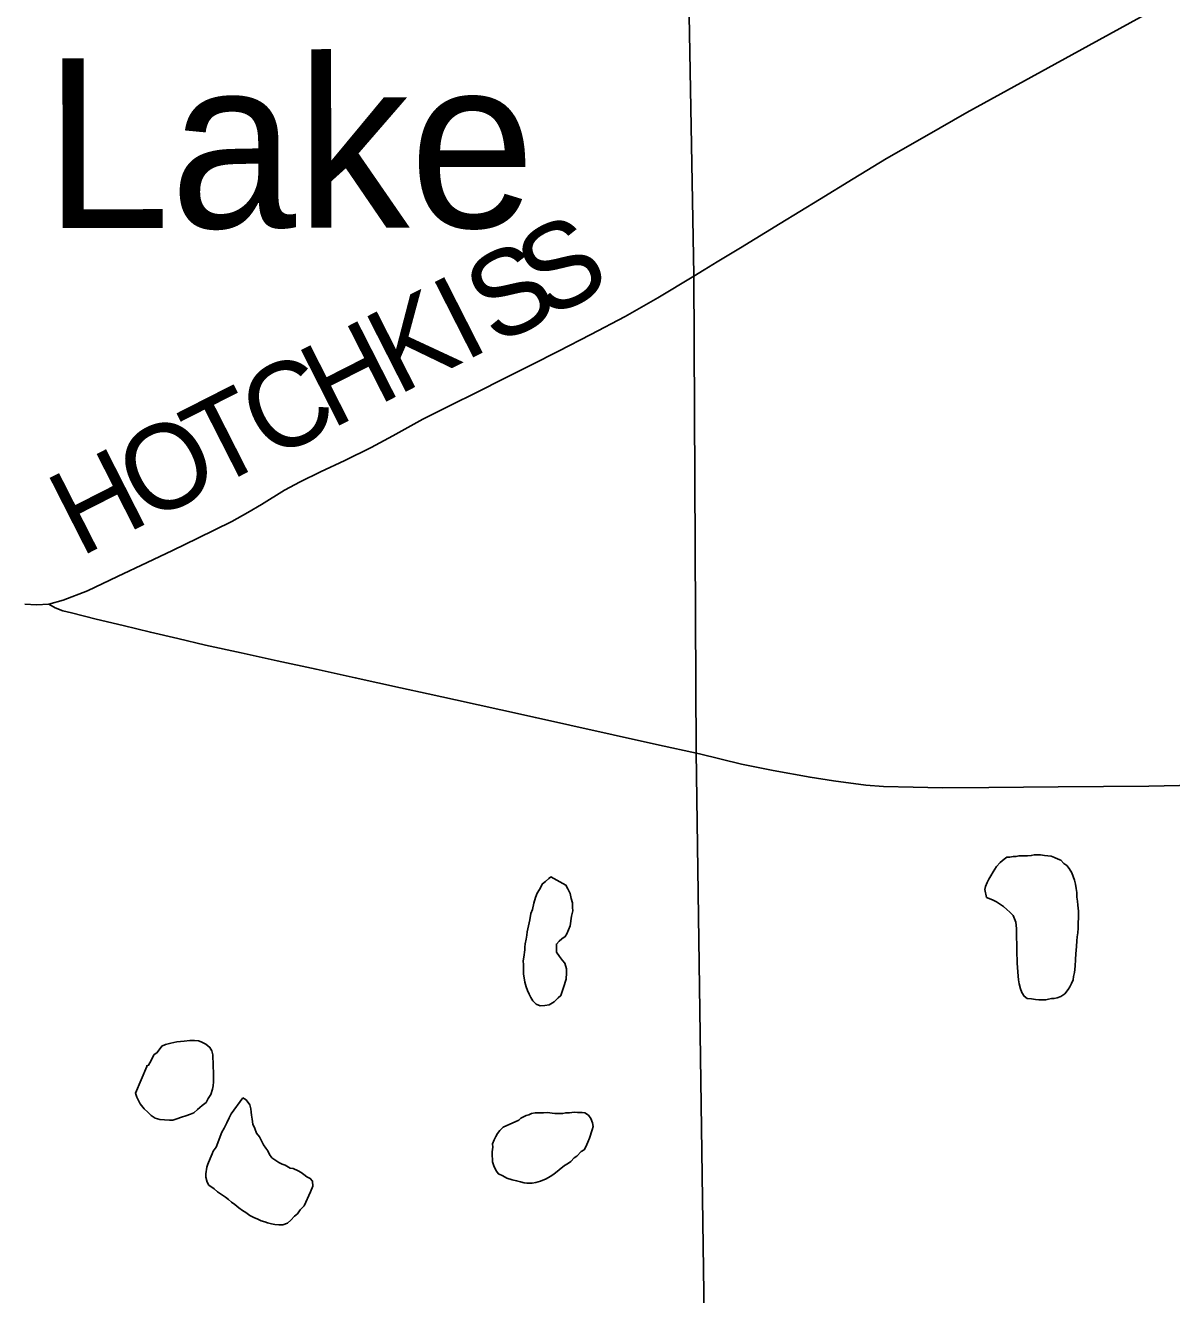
# Model space of a CAD drawing. Extents: x 103424 to 290657, y 38711 to 110967.
# Drawn here: x 214250.451 to 214250.8355, y 40209.1743 to 40209.5999 of the extents above; entities that cross this region are included whole.
import ezdxf

# ---------------------------------------------------------------- set-up
doc = ezdxf.new("R2010")
doc.units = 0
for name, color, linetype in [('GM_X_Corporation', 7, 'Continuous'), ('GM_X_Minor_Lake', 7, 'Continuous'), ('GM_X_Minor_Lake_Text', 7, 'Continuous'), ('GM_X_Township_Road', 7, 'Continuous'), ('GM_X_Township_Road_Text', 7, 'Continuous')]:
    doc.layers.add(name, color=color, linetype=linetype)

msp = doc.modelspace()

# ---------------------------------------------------------------- linework, layer by layer
at = {"layer": 'GM_X_Corporation'}
for points in [[(214250.6509, 40211.22864), (214250.66191, 40210.37376), (214250.66761, 40209.93905), (214250.67524, 40209.51623), (214250.67595, 40209.3563), (214250.68114, 40208.9936), (214250.6822, 40208.92409), (214250.68321, 40208.87004), (214250.68423, 40208.81599), (214250.50285, 40208.81053), (214250.5017, 40208.8105), (214250.18063, 40208.80297), (214249.1929, 40208.78706), (214248.88259, 40208.7802), (214248.57076, 40208.77338), (214248.0881, 40208.75947)], [(214251.37809, 40208.8332), (214250.68423, 40208.81599), (214250.68321, 40208.87004), (214250.6822, 40208.92409), (214250.68114, 40208.9936), (214250.67595, 40209.3563), (214250.67524, 40209.51623), (214250.66761, 40209.93905), (214250.66191, 40210.37376), (214250.6509, 40211.22864)]]:
    msp.add_lwpolyline(points, dxfattribs=at)
at = {"layer": 'GM_X_Minor_Lake'}
for points in [[(214250.80324, 40209.2867), (214250.80339, 40209.2886), (214250.80353, 40209.29108), (214250.80368, 40209.29298), (214250.80384, 40209.29431), (214250.804, 40209.29565), (214250.80416, 40209.29717), (214250.80412, 40209.29907), (214250.80428, 40209.30059), (214250.80423, 40209.30287), (214250.80399, 40209.30496), (214250.80397, 40209.30628), (214250.80375, 40209.30761), (214250.80371, 40209.30913), (214250.80349, 40209.31045), (214250.80327, 40209.31197), (214250.80286, 40209.31329), (214250.80205, 40209.31574), (214250.80107, 40209.31724), (214250.80029, 40209.31817), (214250.79932, 40209.31891), (214250.79835, 40209.32003), (214250.79739, 40209.32039), (214250.79623, 40209.32094), (214250.79508, 40209.32129), (214250.79394, 40209.32146), (214250.7928, 40209.32162), (214250.79146, 40209.32178), (214250.79032, 40209.32176), (214250.78937, 40209.32174), (214250.78842, 40209.32153), (214250.78709, 40209.3215), (214250.78614, 40209.32148), (214250.78424, 40209.32143), (214250.78329, 40209.32122), (214250.78234, 40209.3212), (214250.78121, 40209.32099), (214250.78026, 40209.32097), (214250.77932, 40209.32038), (214250.77801, 40209.31921), (214250.77671, 40209.31785), (214250.77561, 40209.31612), (214250.77487, 40209.31477), (214250.77414, 40209.31362), (214250.77359, 40209.31246), (214250.77305, 40209.31112), (214250.77288, 40209.31017), (214250.77344, 40209.3075)], [(214250.77344, 40209.3075), (214250.77428, 40209.30716), (214250.77562, 40209.30662), (214250.77677, 40209.30607), (214250.77774, 40209.30533), (214250.77909, 40209.30441), (214250.78025, 40209.30349), (214250.78122, 40209.30256), (214250.78239, 40209.30144), (214250.78279, 40209.30031), (214250.78319, 40209.29918), (214250.78343, 40209.2971), (214250.78345, 40209.29596), (214250.78348, 40209.29482), (214250.78351, 40209.29349), (214250.78353, 40209.29235), (214250.78356, 40209.29102), (214250.78359, 40209.28969), (214250.78362, 40209.28836), (214250.78365, 40209.28684), (214250.78368, 40209.28551), (214250.78396, 40209.28115), (214250.78418, 40209.27983), (214250.7844, 40209.2785), (214250.78481, 40209.2768), (214250.78522, 40209.27567), (214250.78601, 40209.27436), (214250.78698, 40209.27362), (214250.7885, 40209.27346), (214250.78984, 40209.2733), (214250.79098, 40209.27313), (214250.79212, 40209.27316), (214250.79326, 40209.27318), (214250.79421, 40209.27339), (214250.79515, 40209.2736), (214250.79611, 40209.27362), (214250.79705, 40209.27384), (214250.79837, 40209.27425), (214250.79969, 40209.27522), (214250.8008, 40209.27658), (214250.80135, 40209.27754), (214250.80189, 40209.27869), (214250.80244, 40209.27984), (214250.8026, 40209.28099), (214250.80296, 40209.28232), (214250.8031, 40209.28442), (214250.80324, 40209.2867), (214250.80339, 40209.2886), (214250.80353, 40209.29108), (214250.80368, 40209.29298), (214250.80384, 40209.29431), (214250.804, 40209.29565), (214250.80416, 40209.29717), (214250.80412, 40209.29907), (214250.80428, 40209.30059), (214250.80423, 40209.30287), (214250.80399, 40209.30496), (214250.80397, 40209.30628), (214250.80375, 40209.30761), (214250.80371, 40209.30913), (214250.80349, 40209.31045), (214250.80327, 40209.31197), (214250.80286, 40209.31329), (214250.80205, 40209.31574), (214250.80107, 40209.31724), (214250.80029, 40209.31817), (214250.79932, 40209.31891), (214250.79835, 40209.32003), (214250.79739, 40209.32039), (214250.79623, 40209.32094), (214250.79508, 40209.32129), (214250.79394, 40209.32146), (214250.7928, 40209.32162), (214250.79146, 40209.32178), (214250.79032, 40209.32176), (214250.78937, 40209.32174), (214250.78842, 40209.32153), (214250.78709, 40209.3215), (214250.78614, 40209.32148), (214250.78424, 40209.32143), (214250.78329, 40209.32122), (214250.78234, 40209.3212), (214250.78121, 40209.32099), (214250.78026, 40209.32097), (214250.77932, 40209.32038), (214250.77801, 40209.31921), (214250.77671, 40209.31785), (214250.77561, 40209.31612), (214250.77487, 40209.31477), (214250.77414, 40209.31362), (214250.77359, 40209.31246), (214250.77305, 40209.31112), (214250.77288, 40209.31017), (214250.77344, 40209.3075)], [(214250.62728, 40209.31441), (214250.62654, 40209.31382), (214250.62542, 40209.31285), (214250.62448, 40209.31207), (214250.62338, 40209.31015), (214250.62265, 40209.30899), (214250.62211, 40209.30746), (214250.62158, 40209.30555), (214250.62105, 40209.30345), (214250.62051, 40209.3021), (214250.62017, 40209.30001), (214250.61931, 40209.296), (214250.61914, 40209.29485), (214250.61898, 40209.29352), (214250.61863, 40209.29199), (214250.61847, 40209.29085), (214250.61849, 40209.2899), (214250.61816, 40209.28742), (214250.618, 40209.28628), (214250.61802, 40209.28495), (214250.61805, 40209.28362), (214250.61807, 40209.28267), (214250.61809, 40209.28172), (214250.61831, 40209.28059), (214250.61853, 40209.27907), (214250.61894, 40209.27756), (214250.61935, 40209.27624), (214250.61995, 40209.27511), (214250.62054, 40209.27399), (214250.62114, 40209.27286), (214250.6223, 40209.27174)], [(214250.62728, 40209.31441), (214250.62654, 40209.31382), (214250.62542, 40209.31285), (214250.62448, 40209.31207), (214250.62338, 40209.31015), (214250.62265, 40209.30899), (214250.62211, 40209.30746), (214250.62158, 40209.30555), (214250.62105, 40209.30345), (214250.62051, 40209.3021), (214250.62017, 40209.30001), (214250.61931, 40209.296), (214250.61914, 40209.29485), (214250.61898, 40209.29352), (214250.61863, 40209.29199), (214250.61847, 40209.29085), (214250.61849, 40209.2899), (214250.61816, 40209.28742), (214250.618, 40209.28628), (214250.61802, 40209.28495), (214250.61805, 40209.28362), (214250.61807, 40209.28267), (214250.61809, 40209.28172), (214250.61831, 40209.28059), (214250.61853, 40209.27907), (214250.61894, 40209.27756), (214250.61935, 40209.27624), (214250.61995, 40209.27511), (214250.62054, 40209.27399), (214250.62114, 40209.27286), (214250.6223, 40209.27174), (214250.62364, 40209.2712), (214250.62517, 40209.27124), (214250.62668, 40209.27146), (214250.62837, 40209.27245), (214250.62967, 40209.27381), (214250.63061, 40209.27459), (214250.6315, 40209.27726), (214250.63239, 40209.28013), (214250.63254, 40209.28223), (214250.63251, 40209.28356), (214250.6319, 40209.28544), (214250.63112, 40209.28638), (214250.63014, 40209.28768), (214250.62916, 40209.28918), (214250.62913, 40209.29051), (214250.6291, 40209.29184), (214250.63003, 40209.29281), (214250.63096, 40209.29359), (214250.63209, 40209.29438), (214250.63264, 40209.29534), (214250.63372, 40209.29802), (214250.63422, 40209.30126), (214250.63457, 40209.30298), (214250.63454, 40209.30412), (214250.63451, 40209.30564), (214250.6341, 40209.30715), (214250.63368, 40209.30885), (214250.63289, 40209.31035), (214250.63229, 40209.31167), (214250.62728, 40209.31441)], [(214250.6223, 40209.27174), (214250.62364, 40209.2712), (214250.62517, 40209.27124), (214250.62668, 40209.27146), (214250.62837, 40209.27245), (214250.62967, 40209.27381), (214250.63061, 40209.27459), (214250.6315, 40209.27726), (214250.63239, 40209.28013), (214250.63254, 40209.28223), (214250.63251, 40209.28356), (214250.6319, 40209.28544), (214250.63112, 40209.28638), (214250.63014, 40209.28768), (214250.62916, 40209.28918), (214250.62913, 40209.29051), (214250.6291, 40209.29184), (214250.63003, 40209.29281), (214250.63096, 40209.29359), (214250.63209, 40209.29438), (214250.63264, 40209.29534), (214250.63372, 40209.29802), (214250.63422, 40209.30126), (214250.63457, 40209.30298), (214250.63454, 40209.30412), (214250.63451, 40209.30564), (214250.6341, 40209.30715), (214250.63368, 40209.30885), (214250.63289, 40209.31035), (214250.63229, 40209.31167), (214250.62728, 40209.31441)], [(214250.77344, 40209.3075), (214250.77428, 40209.30716), (214250.77562, 40209.30662), (214250.77677, 40209.30607), (214250.77774, 40209.30533), (214250.77909, 40209.30441), (214250.78025, 40209.30349), (214250.78122, 40209.30256), (214250.78239, 40209.30144), (214250.78279, 40209.30031), (214250.78319, 40209.29918), (214250.78343, 40209.2971), (214250.78345, 40209.29596), (214250.78348, 40209.29482), (214250.78351, 40209.29349), (214250.78353, 40209.29235), (214250.78356, 40209.29102), (214250.78359, 40209.28969), (214250.78362, 40209.28836), (214250.78365, 40209.28684), (214250.78368, 40209.28551), (214250.78396, 40209.28115), (214250.78418, 40209.27983), (214250.7844, 40209.2785), (214250.78481, 40209.2768), (214250.78522, 40209.27567), (214250.78601, 40209.27436), (214250.78698, 40209.27362), (214250.7885, 40209.27346), (214250.78984, 40209.2733), (214250.79098, 40209.27313), (214250.79212, 40209.27316), (214250.79326, 40209.27318), (214250.79421, 40209.27339), (214250.79515, 40209.2736), (214250.79611, 40209.27362), (214250.79705, 40209.27384), (214250.79837, 40209.27425), (214250.79969, 40209.27522), (214250.8008, 40209.27658), (214250.80135, 40209.27754), (214250.80189, 40209.27869), (214250.80244, 40209.27984), (214250.8026, 40209.28099), (214250.80296, 40209.28232), (214250.8031, 40209.28442), (214250.80324, 40209.2867)], [(214250.4917, 40209.25085), (214250.4879, 40209.24184), (214250.48831, 40209.24052), (214250.4889, 40209.23939), (214250.4895, 40209.23827), (214250.49086, 40209.23659), (214250.49203, 40209.23547), (214250.49319, 40209.23436), (214250.49454, 40209.23344), (214250.49607, 40209.23309), (214250.4976, 40209.23293), (214250.49931, 40209.23278), (214250.50045, 40209.23281), (214250.50178, 40209.23321), (214250.50329, 40209.23382), (214250.5048, 40209.23423), (214250.50631, 40209.23483), (214250.50744, 40209.23524), (214250.50875, 40209.23641), (214250.51024, 40209.23777), (214250.51155, 40209.23875), (214250.51228, 40209.24009), (214250.5132, 40209.24144), (214250.51374, 40209.24316), (214250.5139, 40209.24431), (214250.51406, 40209.24564), (214250.51403, 40209.24735), (214250.51392, 40209.25229), (214250.51389, 40209.25362), (214250.51387, 40209.25476), (214250.51346, 40209.25608), (214250.51287, 40209.25721), (214250.51151, 40209.25832), (214250.50997, 40209.25904), (214250.50901, 40209.2594), (214250.50768, 40209.25956), (214250.50616, 40209.25953), (214250.50426, 40209.2593), (214250.50179, 40209.25905), (214250.49971, 40209.25863), (214250.49801, 40209.25821), (214250.49669, 40209.25761), (214250.49521, 40209.25549), (214250.49409, 40209.25471), (214250.49318, 40209.25279), (214250.49226, 40209.25125), (214250.49169, 40209.25104), (214250.4917, 40209.25085)], [(214250.51374, 40209.24316), (214250.5139, 40209.24431), (214250.51406, 40209.24564), (214250.51403, 40209.24735), (214250.51392, 40209.25229), (214250.51389, 40209.25362), (214250.51387, 40209.25476), (214250.51346, 40209.25608), (214250.51287, 40209.25721), (214250.51151, 40209.25832), (214250.50997, 40209.25904), (214250.50901, 40209.2594), (214250.50768, 40209.25956), (214250.50616, 40209.25953), (214250.50426, 40209.2593), (214250.50179, 40209.25905), (214250.49971, 40209.25863), (214250.49801, 40209.25821), (214250.49669, 40209.25761), (214250.49521, 40209.25549), (214250.49409, 40209.25471), (214250.49318, 40209.25279), (214250.49226, 40209.25125), (214250.49169, 40209.25104), (214250.4917, 40209.25085)], [(214250.4917, 40209.25085), (214250.4879, 40209.24184), (214250.48831, 40209.24052), (214250.4889, 40209.23939), (214250.4895, 40209.23827), (214250.49086, 40209.23659), (214250.49203, 40209.23547), (214250.49319, 40209.23436), (214250.49454, 40209.23344), (214250.49607, 40209.23309), (214250.4976, 40209.23293), (214250.49931, 40209.23278), (214250.50045, 40209.23281), (214250.50178, 40209.23321), (214250.50329, 40209.23382), (214250.5048, 40209.23423), (214250.50631, 40209.23483), (214250.50744, 40209.23524), (214250.50875, 40209.23641), (214250.51024, 40209.23777), (214250.51155, 40209.23875), (214250.51228, 40209.24009), (214250.5132, 40209.24144), (214250.51374, 40209.24316)], [(214250.52388, 40209.24035), (214250.52, 40209.23494), (214250.51927, 40209.2336), (214250.51854, 40209.23187), (214250.51763, 40209.23014), (214250.5169, 40209.22879), (214250.51491, 40209.22381), (214250.51399, 40209.22246), (214250.51363, 40209.2215), (214250.5129, 40209.21997), (214250.51218, 40209.21805), (214250.51182, 40209.21709), (214250.51149, 40209.21481), (214250.51151, 40209.21367), (214250.51193, 40209.21197), (214250.51252, 40209.21103), (214250.51426, 40209.20974), (214250.51542, 40209.20881), (214250.51677, 40209.20789), (214250.51813, 40209.20697), (214250.51909, 40209.20623), (214250.52006, 40209.2053), (214250.52122, 40209.20457), (214250.52258, 40209.20346), (214250.52374, 40209.20253), (214250.52489, 40209.2018), (214250.52624, 40209.20088), (214250.52759, 40209.20015), (214250.52893, 40209.19961), (214250.53009, 40209.19906), (214250.53124, 40209.19871), (214250.53219, 40209.19835), (214250.53353, 40209.198), (214250.53468, 40209.19783), (214250.53601, 40209.19767), (214250.53734, 40209.1977), (214250.53885, 40209.1983)], [(214250.52388, 40209.24035), (214250.52, 40209.23494), (214250.51927, 40209.2336), (214250.51854, 40209.23187), (214250.51763, 40209.23014), (214250.5169, 40209.22879), (214250.51491, 40209.22381), (214250.51399, 40209.22246), (214250.51363, 40209.2215), (214250.5129, 40209.21997), (214250.51218, 40209.21805), (214250.51182, 40209.21709), (214250.51149, 40209.21481), (214250.51151, 40209.21367), (214250.51193, 40209.21197), (214250.51252, 40209.21103), (214250.51426, 40209.20974), (214250.51542, 40209.20881), (214250.51677, 40209.20789), (214250.51813, 40209.20697), (214250.51909, 40209.20623), (214250.52006, 40209.2053), (214250.52122, 40209.20457), (214250.52258, 40209.20346), (214250.52374, 40209.20253), (214250.52489, 40209.2018), (214250.52624, 40209.20088), (214250.52759, 40209.20015), (214250.52893, 40209.19961), (214250.53009, 40209.19906), (214250.53124, 40209.19871), (214250.53219, 40209.19835), (214250.53353, 40209.198), (214250.53468, 40209.19783), (214250.53601, 40209.19767), (214250.53734, 40209.1977), (214250.53885, 40209.1983), (214250.53997, 40209.19928), (214250.54128, 40209.20064), (214250.54221, 40209.20142), (214250.54313, 40209.20277), (214250.54443, 40209.20412), (214250.54662, 40209.20873), (214250.54734, 40209.21065), (214250.5473, 40209.21236), (214250.54652, 40209.21329), (214250.54537, 40209.21384), (214250.5444, 40209.21457), (214250.54343, 40209.21531), (214250.54247, 40209.21586), (214250.54074, 40209.21658), (214250.53979, 40209.21675), (214250.53806, 40209.21767), (214250.5371, 40209.21802), (214250.53595, 40209.21857), (214250.53498, 40209.21931), (214250.53363, 40209.22023), (214250.53284, 40209.22135), (214250.53225, 40209.22248), (214250.53166, 40209.22342), (214250.53087, 40209.22454), (214250.53028, 40209.22567), (214250.52949, 40209.22717), (214250.52851, 40209.22848), (214250.5279, 40209.22998), (214250.5273, 40209.23149), (214250.52707, 40209.23319), (214250.52686, 40209.23452), (214250.52665, 40209.23547), (214250.52662, 40209.2366), (214250.52621, 40209.23793), (214250.52504, 40209.23961), (214250.52388, 40209.24035)], [(214250.53885, 40209.1983), (214250.53997, 40209.19928), (214250.54128, 40209.20064), (214250.54221, 40209.20142), (214250.54313, 40209.20277), (214250.54443, 40209.20412), (214250.54662, 40209.20873), (214250.54734, 40209.21065), (214250.5473, 40209.21236), (214250.54652, 40209.21329), (214250.54537, 40209.21384), (214250.5444, 40209.21457), (214250.54343, 40209.21531), (214250.54247, 40209.21586), (214250.54074, 40209.21658), (214250.53979, 40209.21675), (214250.53806, 40209.21767), (214250.5371, 40209.21802), (214250.53595, 40209.21857), (214250.53498, 40209.21931), (214250.53363, 40209.22023), (214250.53284, 40209.22135), (214250.53225, 40209.22248), (214250.53166, 40209.22342), (214250.53087, 40209.22454), (214250.53028, 40209.22567), (214250.52949, 40209.22717), (214250.52851, 40209.22848), (214250.5279, 40209.22998), (214250.5273, 40209.23149), (214250.52707, 40209.23319), (214250.52686, 40209.23452), (214250.52665, 40209.23547), (214250.52662, 40209.2366), (214250.52621, 40209.23793), (214250.52504, 40209.23961), (214250.52388, 40209.24035)], [(214250.61648, 40209.23286), (214250.6112, 40209.23047), (214250.61009, 40209.2293), (214250.60935, 40209.22834), (214250.60879, 40209.22737), (214250.60825, 40209.22622), (214250.60771, 40209.22488), (214250.60773, 40209.22374), (214250.60757, 40209.22222), (214250.6076, 40209.22089), (214250.60763, 40209.21975), (214250.60765, 40209.2188), (214250.60806, 40209.21748), (214250.60885, 40209.21579), (214250.60963, 40209.21485), (214250.61117, 40209.21413), (214250.61252, 40209.2134), (214250.61424, 40209.21286), (214250.61577, 40209.21252), (214250.61711, 40209.21217), (214250.61826, 40209.21181), (214250.61921, 40209.21164), (214250.62092, 40209.21168), (214250.62225, 40209.2119), (214250.62376, 40209.21231), (214250.62565, 40209.21311), (214250.62696, 40209.2139), (214250.62828, 40209.21469), (214250.63183, 40209.21762), (214250.63277, 40209.21821), (214250.63389, 40209.21899), (214250.63501, 40209.22015), (214250.63595, 40209.22075), (214250.63743, 40209.2223), (214250.63837, 40209.22289), (214250.63892, 40209.22385), (214250.63965, 40209.22539), (214250.64019, 40209.22673), (214250.64108, 40209.2296), (214250.64144, 40209.23074), (214250.64122, 40209.23188), (214250.64062, 40209.23339), (214250.63984, 40209.23451), (214250.63868, 40209.23524), (214250.63772, 40209.23541), (214250.6362, 40209.23538), (214250.63506, 40209.23555), (214250.63354, 40209.23532), (214250.63221, 40209.23529), (214250.63126, 40209.23508), (214250.62955, 40209.23505), (214250.6286, 40209.23502), (214250.62765, 40209.23519), (214250.62612, 40209.23535), (214250.62479, 40209.23532), (214250.62346, 40209.23529), (214250.62194, 40209.23526), (214250.6208, 40209.23504), (214250.61986, 40209.23464), (214250.61892, 40209.23443), (214250.61722, 40209.23345), (214250.61648, 40209.23286)], [(214250.61648, 40209.23286), (214250.6112, 40209.23047), (214250.61009, 40209.2293), (214250.60935, 40209.22834), (214250.60879, 40209.22737), (214250.60825, 40209.22622), (214250.60771, 40209.22488), (214250.60773, 40209.22374), (214250.60757, 40209.22222), (214250.6076, 40209.22089), (214250.60763, 40209.21975), (214250.60765, 40209.2188), (214250.60806, 40209.21748), (214250.60885, 40209.21579), (214250.60963, 40209.21485), (214250.61117, 40209.21413), (214250.61252, 40209.2134), (214250.61424, 40209.21286), (214250.61577, 40209.21252), (214250.61711, 40209.21217), (214250.61826, 40209.21181), (214250.61921, 40209.21164), (214250.62092, 40209.21168), (214250.62225, 40209.2119), (214250.62376, 40209.21231), (214250.62565, 40209.21311), (214250.62696, 40209.2139), (214250.62828, 40209.21469), (214250.63183, 40209.21762), (214250.63277, 40209.21821), (214250.63389, 40209.21899)], [(214250.63389, 40209.21899), (214250.63501, 40209.22015), (214250.63595, 40209.22075), (214250.63743, 40209.2223), (214250.63837, 40209.22289), (214250.63892, 40209.22385), (214250.63965, 40209.22539), (214250.64019, 40209.22673), (214250.64108, 40209.2296), (214250.64144, 40209.23074), (214250.64122, 40209.23188), (214250.64062, 40209.23339), (214250.63984, 40209.23451), (214250.63868, 40209.23524), (214250.63772, 40209.23541), (214250.6362, 40209.23538), (214250.63506, 40209.23555), (214250.63354, 40209.23532), (214250.63221, 40209.23529), (214250.63126, 40209.23508), (214250.62955, 40209.23505), (214250.6286, 40209.23502), (214250.62765, 40209.23519), (214250.62612, 40209.23535), (214250.62479, 40209.23532), (214250.62346, 40209.23529), (214250.62194, 40209.23526), (214250.6208, 40209.23504), (214250.61986, 40209.23464), (214250.61892, 40209.23443), (214250.61722, 40209.23345), (214250.61648, 40209.23286)]]:
    msp.add_lwpolyline(points, dxfattribs=at)
at = {"layer": 'GM_X_Township_Road'}
msp.add_line((214250.67518, 40209.51588), (214250.67867, 40209.51798), dxfattribs=at)
for points in [[(214250.67867, 40209.51798), (214250.68304, 40209.52061), (214250.69089, 40209.52535), (214250.70414, 40209.53346), (214250.71739, 40209.54157), (214250.72864, 40209.54845), (214250.73989, 40209.55534), (214250.75336, 40209.56305), (214250.76684, 40209.57077), (214250.78046, 40209.57823), (214250.79409, 40209.58569), (214250.80772, 40209.59315), (214250.81813, 40209.59885), (214250.82854, 40209.60455)], [(214250.45074, 40209.40585), (214250.45468, 40209.40563), (214250.45883, 40209.40589), (214250.46367, 40209.40724), (214250.47179, 40209.41036), (214250.48182, 40209.41507), (214250.49185, 40209.41979), (214250.50032, 40209.42386), (214250.50879, 40209.42794), (214250.52018, 40209.43353), (214250.52561, 40209.43659), (214250.53016, 40209.43927), (214250.53789, 40209.44402), (214250.54309, 40209.4469), (214250.54996, 40209.45024), (214250.55815, 40209.45397), (214250.567, 40209.45842), (214250.57427, 40209.46231), (214250.58433, 40209.46792), (214250.59343, 40209.47246), (214250.60251, 40209.47699), (214250.61159, 40209.48152), (214250.62072, 40209.48608), (214250.62985, 40209.49064), (214250.64062, 40209.49627), (214250.65214, 40209.50228), (214250.66316, 40209.50855), (214250.67518, 40209.51588)], [(214250.45883, 40209.40589), (214250.46095, 40209.40467), (214250.46357, 40209.40363), (214250.46643, 40209.40292), (214250.47471, 40209.40086), (214250.48381, 40209.39865), (214250.4929, 40209.39643), (214250.50215, 40209.39429), (214250.51139, 40209.39215), (214250.52339, 40209.38952), (214250.53539, 40209.38688), (214250.5485, 40209.38401), (214250.5616, 40209.38115), (214250.57677, 40209.37781), (214250.58604, 40209.37577), (214250.5953, 40209.37373), (214250.61047, 40209.37037), (214250.62205, 40209.3678), (214250.63364, 40209.36523), (214250.64815, 40209.36202), (214250.66265, 40209.3588), (214250.67709, 40209.35562)], [(214250.67709, 40209.35562), (214250.69121, 40209.35215), (214250.70184, 40209.35008), (214250.71423, 40209.34781), (214250.7221, 40209.34664), (214250.73287, 40209.34519), (214250.73888, 40209.34473), (214250.74875, 40209.34448), (214250.75862, 40209.34424), (214250.77415, 40209.3444), (214250.78577, 40209.34451), (214250.79738, 40209.34463), (214250.81259, 40209.3447), (214250.8278, 40209.34476), (214250.84333, 40209.3451)]]:
    msp.add_lwpolyline(points, dxfattribs=at)

# ---------------------------------------------------------------- texts
at = {"layer": 'GM_X_Minor_Lake_Text'}
msp.add_text('Lake', height=0.056852, rotation=0.0666, dxfattribs=at).set_placement((214250.45722, 40209.53197))
at = {"layer": 'GM_X_Township_Road_Text'}
for s, rotation, p in [('S', 27.6604, (214250.62589, 40209.50117)), ('S', 27.0179, (214250.60851, 40209.4923)), ('I', 26.9634, (214250.59808, 40209.487)), ('K', 26.956, (214250.57579, 40209.47566)), ('H', 26.956, (214250.55351, 40209.46433)), ('C', 26.9578, (214250.53271, 40209.45375)), ('T', 26.959, (214250.51377, 40209.44412)), ('O', 26.956, (214250.49148, 40209.43279)), ('H', 26.956, (214250.4692, 40209.42145))]:
    msp.add_text(s, height=0.02841, rotation=rotation, dxfattribs=at).set_placement(p)

doc.saveas('drawing.dxf')
